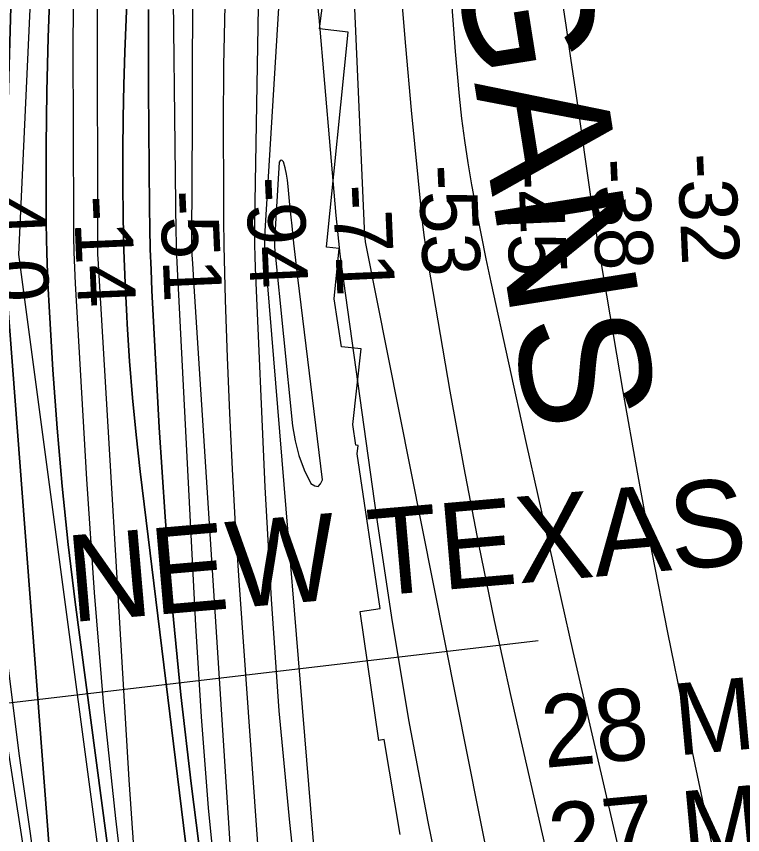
# Model space of a CAD drawing. Extents: x 3177185 to 3215018, y 812988 to 838321.
# Drawn here: x 3197117 to 3197957, y 821266 to 822213 of the extents above; entities that cross this region are included whole.
import ezdxf

# ---------------------------------------------------------------- set-up
doc = ezdxf.new("R2010")
doc.units = 0
for name, color, linetype in [('V-CHAN-NAID', 7, 'Continuous'), ('V-RIVR-IDEN', 7, 'Continuous'), ('V-RIVR-RANG', 7, 'Continuous'), ('V-RIVR-RANG-IDEN', 7, 'Continuous'), ('V-RRAP-RVMT', 7, 'Continuous'), ('V-TOPO-DPTH', 7, 'Continuous'), ('V-TOPO-MAJR', 7, 'Continuous'), ('V-TOPO-MINR', 7, 'Continuous'), ('V-TOPO-WATR', 7, 'Continuous')]:
    doc.layers.add(name, color=color, linetype=linetype)

msp = doc.modelspace()

# ---------------------------------------------------------------- linework, layer by layer
at = {"layer": 'V-RIVR-RANG'}
msp.add_line((3196992.89, 821405.2), (3197720.85, 821490.93), dxfattribs=at)
at = {"layer": 'V-RRAP-RVMT'}
for p, q in [((3197468.01, 822198.17), (3197479.95, 822294.64)), ((3197501.19, 822194.55), (3197468.01, 822198.17)), ((3197475.99, 821946.16), (3197501.19, 822194.55)), ((3197476.06, 821945.65), (3197475.99, 821946.16)), ((3197490.54, 821944.26), (3197476.06, 821945.65)), ((3197484.92, 821885.98), (3197490.54, 821944.26)), ((3197493.14, 821830.52), (3197484.92, 821885.98)), ((3197515.87, 821828.06), (3197493.14, 821830.52)), ((3197506.44, 821740.86), (3197515.87, 821828.06)), ((3197510.04, 821716.6), (3197506.44, 821740.86)), ((3197512.53, 821716.26), (3197510.04, 821716.6)), ((3197511.5, 821706.81), (3197512.53, 821716.26)), ((3197538.04, 821527.87), (3197511.5, 821706.81)), ((3197515.09, 821524.32), (3197538.04, 821527.87)), ((3197536.33, 821375.19), (3197515.09, 821524.32)), ((3197542.68, 821376.26), (3197536.33, 821375.19)), ((3197561.1, 821266.28), (3197542.68, 821376.26))]:
    msp.add_line(p, q, dxfattribs=at)
at = {"layer": 'V-TOPO-DPTH'}
for points in [[(3197109.87, 822904.91), (3197020.7, 821952.47), (3197020.42, 821949.27), (3197020.16, 821946.06), (3197019.93, 821942.85), (3197019.73, 821939.64), (3197019.37, 821933.59), (3197019.37, 821933.21), (3197019.38, 821933.03), (3197019.39, 821932.84), (3197020.11, 821926.61), (3197020.51, 821923.31), (3197020.94, 821920.02), (3197021.4, 821916.73), (3197021.9, 821913.44), (3197184.89, 820867.48), (3197187.06, 820855.21), (3197189.54, 820843), (3197192.51, 820830.9), (3197195.81, 820818.87), (3197244.5, 820654.03)], [(3197453.41, 820481.67), (3197371.82, 820823.76), (3197366.33, 820848.65), (3197361.4, 820873.64), (3197357.32, 820898.78), (3197353.8, 820924.02), (3197260.59, 821686.29), (3197255.82, 821728.84), (3197251.61, 821771.44), (3197248.26, 821814.11), (3197245.48, 821856.84), (3197244.98, 821865.98), (3197243.15, 821904.18), (3197241.69, 821942.4), (3197240.78, 821980.63), (3197240.24, 822018.87), (3197240.25, 822057.11), (3197240.62, 822095.35), (3197241.54, 822133.58), (3197242.83, 822171.8), (3197270.97, 822862.76)], [(3197270.97, 822862.76), (3197242.83, 822171.8), (3197241.54, 822133.58), (3197240.62, 822095.35), (3197240.25, 822057.11), (3197240.24, 822018.87), (3197240.78, 821980.63), (3197241.69, 821942.4), (3197243.15, 821904.18), (3197244.98, 821865.98), (3197245.48, 821856.84), (3197248.26, 821814.11), (3197251.61, 821771.44), (3197255.82, 821728.84), (3197260.59, 821686.29), (3197353.8, 820924.02), (3197357.32, 820898.78), (3197361.4, 820873.64), (3197366.33, 820848.65), (3197371.82, 820823.76), (3197453.41, 820481.67)], [(3197279.51, 820630.33), (3197266.18, 820664.53), (3197260.99, 820677.75), (3197250.54, 820705.43), (3197240.58, 820733.27), (3197231.34, 820761.37), (3197222.59, 820789.63), (3197207.95, 820839.2), (3197206.96, 820842.82), (3197206.08, 820846.46), (3197205.34, 820850.13), (3197204.71, 820853.82), (3197185.92, 820979.43), (3197176.7, 821046.02), (3197168.43, 821112.72), (3197161.61, 821179.59), (3197155.74, 821246.57), (3197104.13, 821919.9), (3197103.62, 821928.29), (3197103.28, 821936.68), (3197103.22, 821945.07), (3197103.32, 821953.47), (3197124.13, 822682.06)], [(3197279.51, 820630.33), (3197266.18, 820664.53), (3197260.99, 820677.75), (3197250.54, 820705.43), (3197240.58, 820733.27), (3197231.34, 820761.37), (3197222.59, 820789.63), (3197207.95, 820839.2), (3197206.96, 820842.82), (3197206.08, 820846.46), (3197205.34, 820850.13), (3197204.71, 820853.82), (3197185.92, 820979.43), (3197176.7, 821046.02), (3197168.43, 821112.72), (3197161.61, 821179.59), (3197155.74, 821246.57), (3197104.13, 821919.9), (3197103.62, 821928.29), (3197103.28, 821936.68), (3197103.22, 821945.07), (3197103.32, 821953.47), (3197124.13, 822682.06)], [(3197210.26, 822492.86), (3197210.95, 821949.74), (3197210.99, 821945.44), (3197211.08, 821941.14), (3197211.25, 821936.84), (3197211.47, 821932.54), (3197247.2, 821329.69), (3197252.64, 821251.67), (3197259.18, 821173.75), (3197267.36, 821096), (3197276.63, 821018.34), (3197294.87, 820878.04), (3197296.01, 820870.65), (3197297.36, 820863.3), (3197299.04, 820856.02), (3197300.95, 820848.78), (3197333.38, 820735.91), (3197352.02, 820672.38), (3197371.15, 820609.01)], [(3197210.26, 822492.86), (3197210.95, 821949.74), (3197210.99, 821945.44), (3197211.08, 821941.14), (3197211.25, 821936.84), (3197211.47, 821932.54), (3197247.2, 821329.69), (3197252.64, 821251.67), (3197259.18, 821173.75), (3197267.36, 821096), (3197276.63, 821018.34), (3197294.87, 820878.04), (3197296.01, 820870.65), (3197297.36, 820863.3), (3197299.04, 820856.02), (3197300.95, 820848.78), (3197333.38, 820735.91), (3197352.02, 820672.38), (3197371.15, 820609.01)], [(3197357.1, 820581.11), (3197285.44, 820823.43), (3197280.58, 820841.4), (3197276.29, 820859.49), (3197272.85, 820877.76), (3197269.97, 820896.15), (3197185.44, 821535), (3197177.3, 821602.04), (3197170.11, 821669.17), (3197164.37, 821736.44), (3197159.58, 821803.81), (3197155.55, 821870.63), (3197153.82, 821904.66), (3197152.52, 821938.71), (3197151.87, 821972.77), (3197151.64, 822006.85), (3197151.81, 822063.56), (3197152.53, 822125.99), (3197153.99, 822188.4), (3197156.53, 822250.76)], [(3197156.53, 822250.76), (3197153.99, 822188.4), (3197152.53, 822125.99), (3197151.81, 822063.56), (3197151.64, 822006.85), (3197151.87, 821972.77), (3197152.52, 821938.71), (3197153.82, 821904.66), (3197155.55, 821870.63), (3197159.58, 821803.81), (3197164.37, 821736.44), (3197170.11, 821669.17), (3197177.3, 821602.04), (3197185.44, 821535), (3197269.97, 820896.15), (3197272.85, 820877.76), (3197276.29, 820859.49), (3197280.58, 820841.4), (3197285.44, 820823.43), (3197357.1, 820581.11)], [(3197593.82, 820054.61), (3197385.39, 820842.97), (3197381.36, 820859.54), (3197377.77, 820876.19), (3197374.85, 820892.97), (3197372.36, 820909.84), (3197319.58, 821325.41), (3197307.68, 821428.1), (3197297.3, 821530.92), (3197289.18, 821633.95), (3197282.56, 821737.11), (3197274.14, 821895.8), (3197273.03, 821919.73), (3197272.13, 821943.66), (3197271.54, 821967.6), (3197271.17, 821991.54), (3197269.91, 822128.33), (3197270.2, 822220.64)], [(3197270.2, 822220.64), (3197269.91, 822128.33), (3197271.17, 821991.54), (3197271.54, 821967.6), (3197272.13, 821943.66), (3197273.03, 821919.73), (3197274.14, 821895.8), (3197282.56, 821737.11), (3197289.18, 821633.95), (3197297.3, 821530.92), (3197307.68, 821428.1), (3197319.58, 821325.41), (3197372.36, 820909.84), (3197374.85, 820892.97), (3197377.77, 820876.19), (3197381.36, 820859.54), (3197385.39, 820842.97), (3197593.82, 820054.61)]]:
    msp.add_lwpolyline(points, dxfattribs=at)
at = {"layer": 'V-TOPO-MAJR'}
for points in [[(3197486.48, 820505.12), (3197394.12, 820856.36), (3197391.52, 820867.12), (3197389.2, 820877.95), (3197387.31, 820888.85), (3197385.7, 820899.81), (3197362.01, 821087.45), (3197349.96, 821192.37), (3197339.47, 821297.43), (3197331.33, 821402.7), (3197324.76, 821508.11), (3197303.31, 821927.89), (3197302.93, 821936.41), (3197302.61, 821944.92), (3197302.39, 821953.44), (3197302.25, 821961.96), (3197298.03, 822333.26)], [(3197746.62, 822243.56), (3197752.6, 822202.59), (3197758.57, 822161.62), (3197764.54, 822120.65), (3197782.61, 821996.49), (3197784.96, 821980.73), (3197787.38, 821964.98), (3197789.92, 821949.25), (3197792.52, 821933.53), (3197818.75, 821778.7), (3197835.1, 821685.69), (3197852.19, 821592.81), (3197870.42, 821500.16), (3197889.41, 821407.64), (3197973.84, 821008.58), (3197976.26, 820997.74), (3197978.85, 820986.93), (3197981.68, 820976.18), (3197984.68, 820965.48), (3198026.44, 820822.52), (3198051.03, 820740.55), (3198076.4, 820658.83)], [(3197415.67, 821949.59), (3197415.76, 821947.66), (3197415.91, 821945.73), (3197436.74, 821739.21), (3197439.61, 821721.74), (3197443.87, 821704.72), (3197450.2, 821688.34), (3197457.91, 821672.41), (3197462.48, 821669.68), (3197466.33, 821669.14), (3197469.12, 821671.86), (3197471.19, 821676.76), (3197442.87, 821910.62), (3197440.53, 821930.58), (3197438.27, 821950.55), (3197436.15, 821970.53), (3197434.13, 821990.52), (3197431.65, 822015.87), (3197430.74, 822023.16), (3197429.57, 822030.4), (3197428.02, 822037.56), (3197426.21, 822044.68), (3197424.83, 822046), (3197423.53, 822046.49), (3197422.37, 822045.74), (3197421.3, 822044.15), (3197415.75, 821953.46), (3197415.67, 821949.59)]]:
    msp.add_lwpolyline(points, dxfattribs=at)
at = {"layer": 'V-TOPO-MINR'}
for points in [[(3197270.82, 823430.32), (3197241.41, 823303.43), (3197190.6, 823075.53), (3197187.68, 823062.33), (3197184.78, 823049.12), (3197181.94, 823035.9), (3197179.12, 823022.68), (3197176.5, 823009.42), (3197174.11, 822996.13), (3197172.08, 822982.77), (3197170.28, 822969.38), (3197169.6, 822963.75), (3197167.82, 822947.49), (3197166.28, 822931.22), (3197165.1, 822914.91), (3197164.16, 822898.59), (3197119.64, 821937.36), (3197257.48, 820905.2), (3197261.25, 820881.31), (3197265.77, 820857.59), (3197271.41, 820834.1), (3197277.79, 820810.78), (3197401.73, 820396.89)], [(3197320.34, 821945.66), (3197320.3, 821950.29), (3197320.3, 821953.39), (3197320.3, 821954.93), (3197320.33, 821965.39), (3197320.35, 821972.17), (3197320.37, 821978.95), (3197320.39, 821985.73), (3197320.41, 821992.5), (3197322.43, 822641.81), (3197323, 822685.36), (3197324.17, 822728.89), (3197326.22, 822772.39), (3197328.86, 822815.86), (3197334.28, 822892.44), (3197334.85, 822897.57), (3197335.69, 822902.64), (3197336.92, 822907.63), (3197338.42, 822912.57), (3197396.47, 823079.39), (3197428.93, 823166.96), (3197463.7, 823253.55), (3197501.92, 823338.66)], [(3197109.87, 822904.91), (3197020.7, 821952.47), (3197020.42, 821949.27), (3197020.16, 821946.06), (3197019.93, 821942.85), (3197019.73, 821939.64), (3197019.37, 821933.59), (3197019.37, 821933.21), (3197019.38, 821933.03), (3197019.39, 821932.84), (3197020.11, 821926.61), (3197020.51, 821923.31), (3197020.94, 821920.02), (3197021.4, 821916.73), (3197021.9, 821913.44), (3197184.89, 820867.48), (3197187.06, 820855.21), (3197189.54, 820843), (3197192.51, 820830.9), (3197195.81, 820818.87), (3197244.5, 820654.03)], [(3197270.97, 822862.76), (3197242.83, 822171.8), (3197241.54, 822133.58), (3197240.62, 822095.35), (3197240.25, 822057.11), (3197240.24, 822018.87), (3197240.78, 821980.63), (3197241.69, 821942.4), (3197243.15, 821904.18), (3197244.98, 821865.98), (3197245.48, 821856.84), (3197248.26, 821814.11), (3197251.61, 821771.44), (3197255.82, 821728.84), (3197260.59, 821686.29), (3197353.8, 820924.02), (3197357.32, 820898.78), (3197361.4, 820873.64), (3197366.33, 820848.65), (3197371.82, 820823.76), (3197453.41, 820481.67)], [(3197210.26, 822492.86), (3197210.95, 821949.74), (3197210.99, 821945.44), (3197211.08, 821941.14), (3197211.25, 821936.84), (3197211.47, 821932.54), (3197247.2, 821329.69), (3197252.64, 821251.67), (3197259.18, 821173.75), (3197267.36, 821096), (3197276.63, 821018.34), (3197294.87, 820878.04), (3197296.01, 820870.65), (3197297.36, 820863.3), (3197299.04, 820856.02), (3197300.95, 820848.78), (3197333.38, 820735.91), (3197352.02, 820672.38), (3197371.15, 820609.01)], [(3197421.41, 821409.37), (3197412.26, 821538.73), (3197405.05, 821668.25), (3197393.79, 821921.86), (3197393.32, 821935.25), (3197393.02, 821948.65), (3197392.96, 821962.05), (3197393.07, 821975.45), (3197400.83, 822427.05)], [(3197503.2, 822336.54), (3197519.43, 821967.45), (3197519.5, 821965.87), (3197519.57, 821964.3), (3197519.71, 821961.15), (3197519.9, 821958), (3197520.12, 821955.96), (3197520.59, 821952.92), (3197520.78, 821951.91), (3197678.23, 821158.88), (3197685.85, 821122.08), (3197693.86, 821085.37), (3197702.47, 821048.8), (3197711.47, 821012.31), (3197711.5, 821012.2), (3197721.2, 820975.96), (3197731.44, 820939.88), (3197742.5, 820904.04), (3197754.1, 820868.36), (3197895.12, 820450.93)], [(3197404.61, 821949.12), (3197404.7, 821956.77), (3197405, 821964.43), (3197426.97, 822323.46)], [(3197183.91, 822299.91), (3197182.7, 822179.98), (3197183.17, 821976.33), (3197183.36, 821958.16), (3197183.75, 821940), (3197184.43, 821921.85), (3197185.32, 821903.71), (3197198.23, 821677.48), (3197207.16, 821546.36), (3197218.01, 821415.43), (3197231.74, 821284.76), (3197247.4, 821154.27), (3197282.44, 820887.1), (3197284.43, 820874.2), (3197286.82, 820861.39), (3197289.79, 820848.7), (3197293.16, 820836.09), (3197346.23, 820654.15)], [(3197076.36, 822276.88), (3197071.89, 822163.01), (3197066.95, 821989.38), (3197066.61, 821962.26), (3197066.85, 821935.15), (3197067.96, 821908.07), (3197069.65, 821881), (3197083.48, 821704.61), (3197093.77, 821589.5), (3197105.73, 821474.59), (3197120.19, 821359.96), (3197136.32, 821245.52), (3197194.84, 820860.66), (3197196.22, 820852.67), (3197197.82, 820844.73), (3197199.74, 820836.86), (3197201.88, 820829.04), (3197233.54, 820721.83), (3197252.48, 820660.72)], [(3197156.53, 822250.76), (3197153.99, 822188.4), (3197152.53, 822125.99), (3197151.81, 822063.56), (3197151.64, 822006.85), (3197151.87, 821972.77), (3197152.52, 821938.71), (3197153.82, 821904.66), (3197155.55, 821870.63), (3197159.58, 821803.81), (3197164.37, 821736.44), (3197170.11, 821669.17), (3197177.3, 821602.04), (3197185.44, 821535), (3197269.97, 820896.15), (3197272.85, 820877.76), (3197276.29, 820859.49), (3197280.58, 820841.4), (3197285.44, 820823.43), (3197357.1, 820581.11)], [(3197561.27, 822252.22), (3197567.34, 822178.29), (3197574.02, 822104.42), (3197585.28, 821987.58), (3197586.94, 821972.18), (3197588.83, 821956.81), (3197591.05, 821941.48), (3197593.51, 821926.19), (3197618.77, 821779.26), (3197634.74, 821690.66), (3197651.66, 821602.26), (3197670, 821514.14), (3197689.3, 821426.21), (3197795.98, 820958.17)], [(3197463.91, 822240.32), (3197467.21, 822211.44), (3197486.76, 821982.54), (3197488.16, 821967.6), (3197489.71, 821952.68), (3197491.49, 821937.79), (3197493.44, 821922.91), (3197533.27, 821635.88), (3197551.11, 821517.27), (3197570.74, 821398.99), (3197593.06, 821281.18), (3197617.17, 821163.69), (3197660.05, 820966.23), (3197664.31, 820947.77), (3197668.9, 820929.4), (3197673.97, 820911.16), (3197679.37, 820893), (3197737.63, 820706.06), (3197773.23, 820594.78)], [(3197367.09, 821689.11), (3197364.08, 821753.6), (3197361.56, 821818.12), (3197359.32, 821885.01), (3197358.42, 821916.1), (3197357.72, 821947.19), (3197357.31, 821978.29), (3197357.08, 822009.38), (3197356.89, 822086.38), (3197357.39, 822155.96), (3197358.8, 822225.51)], [(3197270.2, 822220.64), (3197269.91, 822128.33), (3197271.17, 821991.54), (3197271.54, 821967.6), (3197272.13, 821943.66), (3197273.03, 821919.73), (3197274.14, 821895.8), (3197282.56, 821737.11), (3197289.18, 821633.95), (3197297.3, 821530.92), (3197307.68, 821428.1), (3197319.58, 821325.41), (3197372.36, 820909.84), (3197374.85, 820892.97), (3197377.77, 820876.19), (3197381.36, 820859.54), (3197385.39, 820842.97), (3197593.82, 820054.61)], [(3197621.09, 822223.66), (3197622.89, 822197.82), (3197624.86, 822171.99), (3197627.08, 822146.19), (3197629.45, 822120.39), (3197632.27, 822094.66), (3197635.52, 822068.98), (3197639.4, 822043.39), (3197643.72, 822017.86), (3197644.39, 822014.14), (3197649.51, 821986.83), (3197654.82, 821959.56), (3197660.42, 821932.34), (3197666.22, 821905.17), (3197707.08, 821718.58), (3197733.75, 821598.21), (3197760.82, 821477.92), (3197788.48, 821357.77), (3197816.53, 821237.71)], [(3197459.76, 820654.68), (3197439.53, 820729.55), (3197402.88, 820869.75), (3197401.69, 820874.72), (3197400.63, 820879.71), (3197399.76, 820884.73), (3197399.02, 820889.79), (3197388.33, 820974.97), (3197382.79, 821022.67), (3197377.82, 821070.43), (3197373.72, 821118.27), (3197370.21, 821166.17), (3197323.02, 821900.84), (3197322.6, 821907.35), (3197322.18, 821913.85), (3197321.76, 821920.36), (3197321.35, 821926.87), (3197320.69, 821937), (3197320.61, 821938.44), (3197320.47, 821941.33), (3197320.34, 821945.66)], [(3197666.59, 820193.91), (3197501.69, 820888.28), (3197500.67, 820892.88), (3197499.75, 820897.49), (3197498.98, 820902.14), (3197498.3, 820906.79), (3197487.35, 820991.13), (3197481.6, 821038.01), (3197476.29, 821084.93), (3197471.65, 821131.92), (3197467.44, 821178.96), (3197405.32, 821933.83), (3197404.86, 821941.47), (3197404.61, 821949.12)], [(3197742.08, 819787.87), (3197466.59, 820701.72), (3197457.98, 820731.67), (3197449.89, 820761.76), (3197442.57, 820792.05), (3197435.78, 820822.46), (3197430, 820853.07), (3197425.07, 820883.79), (3197421.39, 820914.69), (3197418.56, 820945.71), (3197375.01, 821560.24), (3197370.81, 821624.66), (3197367.09, 821689.11)], [(3197602.19, 820337.02), (3197485.11, 820863.46), (3197481.98, 820878.57), (3197479.16, 820893.73), (3197476.79, 820908.97), (3197474.73, 820924.26), (3197447.48, 821151.29), (3197433.47, 821280.25), (3197421.41, 821409.37)]]:
    msp.add_lwpolyline(points, dxfattribs=at)
at = {"layer": 'V-TOPO-WATR'}
msp.add_lwpolyline([(3197124.13, 822682.06), (3197103.32, 821953.47), (3197103.22, 821945.07), (3197103.28, 821936.68), (3197103.62, 821928.29), (3197104.13, 821919.9), (3197155.74, 821246.57), (3197161.61, 821179.59), (3197168.43, 821112.72), (3197176.7, 821046.02), (3197185.92, 820979.43), (3197204.71, 820853.82), (3197205.34, 820850.13), (3197206.08, 820846.46), (3197206.96, 820842.82), (3197207.95, 820839.2), (3197222.59, 820789.63), (3197231.34, 820761.37), (3197240.58, 820733.27), (3197250.54, 820705.43), (3197260.99, 820677.75), (3197266.18, 820664.53), (3197279.51, 820630.33)], dxfattribs=at)

# ---------------------------------------------------------------- texts
at = {"layer": 'V-CHAN-NAID'}
msp.add_text('NEW TEXAS (279.7)', height=100, rotation=4.94597, dxfattribs=at).set_placement((3197180.52, 821511.97))
at = {"layer": 'V-RIVR-IDEN'}
msp.add_text('MORGANS', height=150, rotation=279.01764, dxfattribs=at).set_placement((3197549.02, 822751.95))
at = {"layer": 'V-RIVR-RANG'}
for s, p in [('-32', (3197881.8, 822053.53)), ('-53', (3197582.1, 822040.09)), ('-45', (3197682.18, 822040.53)), ('-38', (3197781.98, 822047.29)), ('-94', (3197382.51, 822026.29)), ('-51', (3197283.1, 822010.57)), ('-71', (3197483, 822017.25)), ('4.0', (3197083.14, 822005.47)), ('-14', (3197183.28, 822004.33))]:
    msp.add_text(s, height=67, rotation=272.49914, dxfattribs=at).set_placement(p)
at = {"layer": 'V-RIVR-RANG-IDEN'}
for s, p in [('28 March   W.S.  42.1', (3197728.26, 821343.4)), ('27 March   W.S.  41.5', (3197736.56, 821218.89))]:
    msp.add_text(s, height=83, rotation=5.31276, dxfattribs=at).set_placement(p)

doc.saveas('drawing.dxf')
